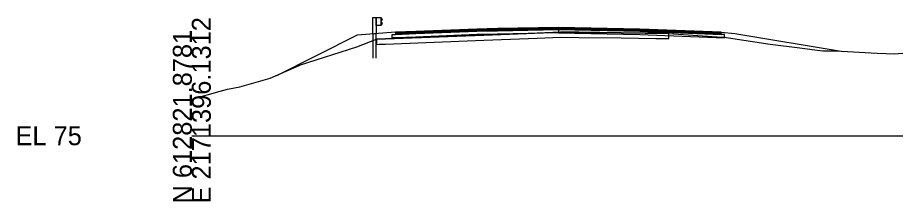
# Model space of a CAD drawing. Extents: x -26 to 1303, y -3010 to 12023.
# Drawn here: x -25.7 to 103.7, y 6490.3 to 6517.4 of the extents above; entities that cross this region are included whole.
import ezdxf

# ---------------------------------------------------------------- set-up
doc = ezdxf.new("R2010")
doc.units = 0
for name, color, linetype in [('RD_GPK_XS_Cell', 7, 'Continuous'), ('RD_PD_Final_TrvlWay', 7, 'Continuous'), ('RD_XS_Base', 7, 'Continuous'), ('RD_XS_ExGround', 7, 'Continuous'), ('RD_XS_ExPaveRet', 7, 'Continuous'), ('RD_XS_GR', 7, 'Continuous'), ('RD_XS_Greenside', 7, 'Continuous'), ('RD_XS_Pave', 7, 'Continuous'), ('RD_XS_PaveOvlay_CP', 7, 'Continuous'), ('RD_XS_TieSlope', 7, 'Continuous')]:
    doc.layers.add(name, color=color, linetype=linetype)

msp = doc.modelspace()

# ---------------------------------------------------------------- linework, layer by layer
at = {"layer": 'RD_GPK_XS_Cell'}
msp.add_line((0, 6500), (150, 6500), dxfattribs=at)
at = {"layer": 'RD_PD_Final_TrvlWay'}
msp.add_lwpolyline([(27.19, 6511.42), (27.19, 6515.02), (26.69, 6514.98), (26.69, 6511.42)], dxfattribs=at)
at = {"layer": 'RD_XS_Base'}
for p, q in [((30.03, 6514.93), (33.03, 6515.05)), ((33.03, 6515.05), (42.03, 6515.41)), ((42.03, 6515.41), (45.04, 6515.47)), ((45.04, 6515.47), (54.03, 6515.65)), ((54.03, 6515.15), (45.04, 6514.97)), ((54.03, 6515.69), (54.03, 6515.81)), ((54.03, 6515.81), (54.03, 6515.32)), ((54.03, 6515.65), (54.03, 6515.81)), ((54.03, 6515.81), (54.03, 6515.15)), ((54.03, 6515.65), (54.03, 6515.69)), ((54.03, 6515.65), (54.03, 6515.28)), ((54.03, 6515.65), (54.03, 6515.15)), ((66.03, 6515.41), (54.03, 6515.65)), ((54.03, 6515.65), (54.03, 6515.65)), ((54.03, 6515.32), (54.03, 6515.15)), ((54.03, 6515.28), (54.03, 6515.15)), ((54.03, 6515.15), (54.03, 6515.15)), ((54.03, 6515.15), (54.03, 6515.15)), ((54.03, 6515.15), (66.03, 6514.91)), ((78.03, 6514.93), (66.03, 6515.41)), ((68.03, 6515.33), (68.03, 6515.33)), ((29.53, 6514.91), (29.65, 6514.92)), ((29.53, 6514.54), (29.53, 6514.91)), ((29.53, 6514.41), (29.53, 6514.54)), ((29.65, 6514.42), (29.53, 6514.41)), ((29.65, 6514.92), (30.03, 6514.93)), ((30.03, 6514.43), (29.65, 6514.42)), ((33.03, 6514.55), (30.03, 6514.43)), ((42.03, 6514.91), (33.03, 6514.55)), ((45.04, 6514.97), (42.03, 6514.91)), ((66.03, 6514.91), (78.53, 6514.41)), ((68.03, 6514.83), (68.03, 6514.83)), ((78.53, 6514.91), (78.03, 6514.93)), ((78.03, 6514.93), (78.03, 6514.93)), ((78.53, 6514.41), (78.53, 6514.91)), ((78.53, 6514.91), (78.53, 6514.91)), ((78.53, 6514.41), (78.53, 6514.41)), ((78.53, 6514.41), (78.53, 6514.41))]:
    msp.add_line(p, q, dxfattribs=at)
at = {"layer": 'RD_XS_ExGround'}
msp.add_lwpolyline([(0, 6505.37), (4.18, 6506.55), (5.24, 6506.88), (7.07, 6507.21), (11.56, 6508.47), (15.81, 6510.36), (16.03, 6510.44), (24.33, 6513.11), (27.22, 6514.21), (43.07, 6514.83), (54.33, 6515.28), (63.27, 6515.16), (70.33, 6515.08), (78.15, 6514.55), (78.64, 6514.51), (78.83, 6514.48), (79.12, 6514.44), (85.24, 6513.5), (89.64, 6512.94), (91.47, 6512.72), (93, 6512.53), (94.88, 6512.51), (101.04, 6512.19), (103.61, 6512.09), (107.8, 6512.42)], dxfattribs=at)
at = {"layer": 'RD_XS_ExPaveRet'}
for points in [[(70.33, 6515.08), (68.39, 6515.1), (63.27, 6515.16), (57.03, 6515.24), (54.33, 6515.28), (50.91, 6515.14), (43.07, 6514.83), (34.48, 6514.49), (28.55, 6514.26), (27.62, 6514.23), (27.22, 6514.21), (27.22, 6513.84), (27.22, 6513.46), (27.62, 6513.48), (28.55, 6513.51), (34.48, 6513.74), (43.07, 6514.08), (50.91, 6514.39), (54.33, 6514.53), (57.03, 6514.49), (63.27, 6514.41), (68.39, 6514.35), (70.33, 6514.33), (70.33, 6514.33), (70.33, 6514.72), (70.33, 6515.08), (70.33, 6515.08)], [(70.33, 6515.08), (68.39, 6515.1), (63.27, 6515.16), (57.03, 6515.24), (54.33, 6515.28), (50.91, 6515.14), (43.07, 6514.83), (34.48, 6514.49), (28.55, 6514.26), (27.62, 6514.23), (27.22, 6514.21), (27.22, 6513.84), (27.22, 6513.46), (27.62, 6513.48), (28.55, 6513.51), (34.48, 6513.74), (43.07, 6514.08), (50.91, 6514.39), (54.33, 6514.53), (57.03, 6514.49), (63.27, 6514.41), (68.39, 6514.35), (70.33, 6514.33), (70.33, 6514.72), (70.33, 6515.08)]]:
    msp.add_lwpolyline(points, dxfattribs=at)
at = {"layer": 'RD_XS_GR'}
for p, q in [((26.69, 6514.98), (26.69, 6517.42)), ((26.69, 6517.42), (26.94, 6517.42)), ((26.94, 6517.42), (27.19, 6517.42)), ((27.19, 6517.42), (27.19, 6515.02)), ((27.19, 6516.25), (27.19, 6517.42)), ((27.19, 6517.42), (27.86, 6517.42)), ((27.86, 6517.42), (27.86, 6516.25)), ((28.06, 6517.2), (27.86, 6517.42)), ((27.86, 6517.42), (27.86, 6516.54)), ((27.86, 6516.83), (27.93, 6516.91)), ((28.06, 6516.62), (27.86, 6516.83)), ((27.86, 6516.54), (27.86, 6516.25)), ((27.86, 6516.25), (27.93, 6516.32)), ((27.93, 6516.91), (28.13, 6517.13)), ((27.93, 6516.32), (28.13, 6516.54)), ((28.13, 6517.13), (28.06, 6517.2)), ((28.13, 6516.54), (28.06, 6516.62)), ((27.19, 6515.02), (26.69, 6514.98)), ((27.86, 6516.25), (27.19, 6516.25))]:
    msp.add_line(p, q, dxfattribs=at)
at = {"layer": 'RD_XS_Greenside'}
for p, q in [((80.03, 6515.09), (96.04, 6512.42)), ((24.38, 6514.8), (12.49, 6508.85))]:
    msp.add_line(p, q, dxfattribs=at)
at = {"layer": 'RD_XS_Pave'}
for p, q in [((33.03, 6515.37), (30.03, 6515.25)), ((30.03, 6515.25), (30.03, 6515.13)), ((33.03, 6515.21), (30.03, 6515.09)), ((30.03, 6515.09), (33.03, 6515.21)), ((30.03, 6515.13), (30.03, 6515.09)), ((30.03, 6515.09), (30.03, 6514.97)), ((30.03, 6514.93), (33.03, 6515.05)), ((42.03, 6515.73), (33.03, 6515.37)), ((42.03, 6515.57), (33.03, 6515.21)), ((33.03, 6515.21), (42.03, 6515.57)), ((33.03, 6515.05), (42.03, 6515.41)), ((45.04, 6515.79), (42.03, 6515.73)), ((45.04, 6515.63), (42.03, 6515.57)), ((42.03, 6515.57), (45.04, 6515.63)), ((42.03, 6515.41), (45.04, 6515.47)), ((54.03, 6515.97), (45.04, 6515.79)), ((54.03, 6515.81), (45.04, 6515.63)), ((45.04, 6515.63), (54.03, 6515.81)), ((45.04, 6515.47), (54.03, 6515.65)), ((66.03, 6515.73), (54.03, 6515.97)), ((54.03, 6515.69), (54.03, 6515.81)), ((54.03, 6515.81), (54.03, 6515.69)), ((54.03, 6515.65), (54.03, 6515.81)), ((54.03, 6515.81), (66.03, 6515.57)), ((66.03, 6515.57), (54.03, 6515.81)), ((54.03, 6515.81), (54.03, 6515.65)), ((54.03, 6515.65), (54.03, 6515.69)), ((54.03, 6515.69), (54.03, 6515.65)), ((54.03, 6515.65), (54.03, 6515.65)), ((54.03, 6515.65), (54.03, 6515.65)), ((54.03, 6515.65), (66.03, 6515.41)), ((78.03, 6515.25), (66.03, 6515.73)), ((66.03, 6515.57), (78.03, 6515.09)), ((78.03, 6515.09), (66.03, 6515.57)), ((66.03, 6515.41), (78.03, 6514.93)), ((68.03, 6515.65), (68.03, 6515.65)), ((68.03, 6515.49), (68.03, 6515.49)), ((68.03, 6515.49), (68.03, 6515.49)), ((68.03, 6515.33), (68.03, 6515.33)), ((78.03, 6515.09), (78.03, 6515.25)), ((78.03, 6515.25), (78.03, 6515.25)), ((78.03, 6515.09), (78.03, 6515.09)), ((78.03, 6515.09), (78.03, 6515.09)), ((78.03, 6514.93), (78.03, 6515.09)), ((78.03, 6515.09), (78.03, 6515.09)), ((30.03, 6514.97), (30.03, 6514.93)), ((78.03, 6514.93), (78.03, 6514.93)), ((78.03, 6514.93), (78.03, 6514.93))]:
    msp.add_line(p, q, dxfattribs=at)
at = {"layer": 'RD_XS_PaveOvlay_CP'}
for p, q in [((30.03, 6515.25), (42.03, 6515.73)), ((42.03, 6515.73), (54.03, 6515.97)), ((54.03, 6515.97), (66.03, 6515.73)), ((66.03, 6515.73), (78.03, 6515.25))]:
    msp.add_line(p, q, dxfattribs=at)
at = {"layer": 'RD_XS_TieSlope'}
for p, q in [((30.03, 6515.25), (24.38, 6514.8)), ((78.03, 6515.25), (80.03, 6515.09))]:
    msp.add_line(p, q, dxfattribs=at)

# ---------------------------------------------------------------- texts
at = {"layer": 'RD_GPK_XS_Cell'}
for s, p in [('E 2171396.1312', (2.8, 6490)), ('N 612821.8781', (0, 6490))]:
    msp.add_text(s, height=2.8, rotation=90, dxfattribs=at).set_placement(p)
msp.add_text('EL 75', height=2.8, dxfattribs=at).set_placement((-26, 6498.6))

doc.saveas('drawing.dxf')
